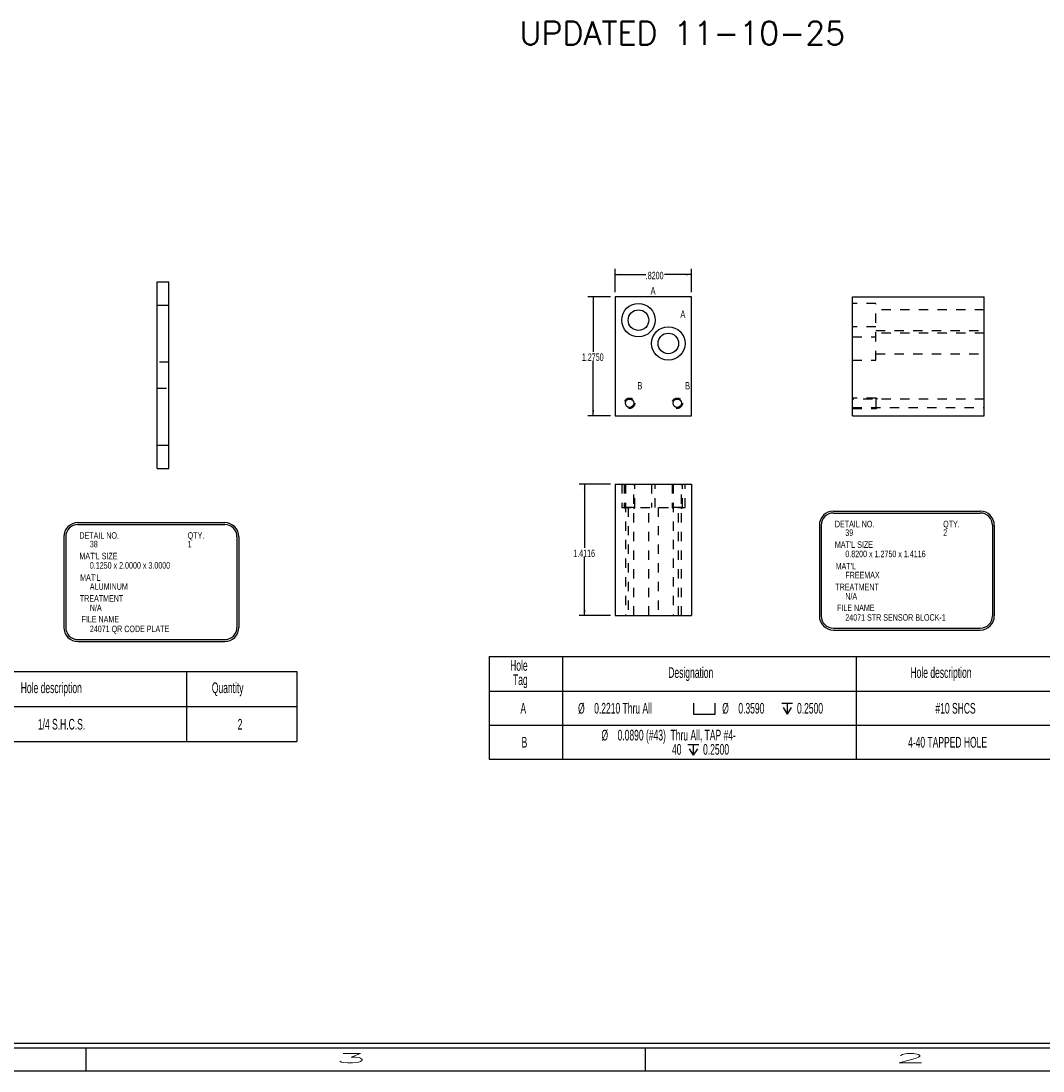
# Model space of a CAD drawing. Header units: inches. Extents: x 1880 to 2363, y -453 to -54.
# Tile 789 of 1056: x 2036 to 2047, y -131 to -120. Entities that reach past the tile are written whole.
import ezdxf

# ---------------------------------------------------------------- set-up
doc = ezdxf.new("R2010")
doc.units = ezdxf.units.IN
doc.header["$LTSCALE"] = 0.5
doc.header["$MEASUREMENT"] = 0
doc.linetypes.add('HIDDEN', pattern=[0.225, 0.15, -0.075])
for name, color, linetype in [('SID-M-D', 42, 'Continuous'), ('SID-M-H', 4, 'HIDDEN'), ('SID-M-M', 233, 'Continuous'), ('SID-M-S', 105, 'Continuous'), ('SID-M-S2', 1, 'Continuous')]:
    doc.layers.add(name, color=color, linetype=linetype)
doc.styles.add('R', font='ROMAND.SHX')
doc.styles.add('SLDTEXTSTYLE0', font='TXT', dxfattribs={"width": 0.595745})
doc.styles.add('T', font='romans.shx')

# ---------------------------------------------------------------- blocks, each defined once
blk = doc.blocks.new('*U9')
at = {"layer": 'SID-M-S'}
for p, q in [((-34, -0.25), (0, -0.25)), ((-34, -0.3), (0, -0.3)), ((-17, -0.3), (-17, -0.55)), ((-11, -0.3), (-11, -0.55)), ((-34, -0.55), (0, -0.55))]:
    blk.add_line(p, q, dxfattribs=at)
at = {"layer": 'SID-M-D', "style": 'R', "width": 4}
for s, p in [('3', (-14.327, -0.464)), ('2', (-8.327, -0.464))]:
    blk.add_text(s, height=0.1, dxfattribs=at).set_placement(p)
blk = doc.blocks.new('SW_SYMBOL_HOLE_SPOT')
at = {"layer": 'SID-M-D', "color": 0}
for p, q in [((0, 34.4), (0, 3)), ((63, 3), (63, 34.4)), ((0, 3), (63, 3))]:
    blk.add_line(p, q, dxfattribs=at)
blk = doc.blocks.new('SW_SYMBOL_HOLE_DEPTH')
at = {"layer": 'SID-M-D', "color": 0}
for p, q in [((0, 34.4), (31.5, 34.4)), ((15.7, 34.4), (15.7, 3)), ((3.9, 21.9), (15.7, 3)), ((27.6, 21.9), (15.7, 3))]:
    blk.add_line(p, q, dxfattribs=at)

msp = doc.modelspace()

# ---------------------------------------------------------------- linework, layer by layer
at = {"layer": 'SID-M-D'}
for p, q in [((2042.62567, -122.64659), (2042.62567, -122.39771)), ((2043.44567, -122.64659), (2043.44567, -122.39771)), ((2042.62567, -122.45771), (2042.95352, -122.45771)), ((2043.44567, -122.45771), (2043.15302, -122.45771)), ((2042.57567, -122.69659), (2042.33074, -122.69659)), ((2042.39074, -122.69659), (2042.39074, -123.28634)), ((2042.39074, -123.97159), (2042.39074, -123.38159)), ((2042.57567, -123.97159), (2042.33074, -123.97159)), ((2042.57567, -124.70524), (2042.23816, -124.70524)), ((2042.29816, -124.70524), (2042.29816, -125.39049)), ((2042.29816, -126.11684), (2042.29816, -125.48574)), ((2042.57567, -126.11684), (2042.23816, -126.11684))]:
    msp.add_line(p, q, dxfattribs=at)
at = {"layer": 'SID-M-D', "color": 0}
for p, q in [((2041.27246, -126.5563), (2048.75278, -126.5563)), ((2041.27246, -126.5563), (2041.27246, -127.6554)), ((2042.05986, -126.5563), (2042.05986, -127.6554)), ((2045.20947, -126.5563), (2045.20947, -127.6554)), ((2031.72921, -126.71727), (2039.20953, -126.71727)), ((2038.02843, -126.71727), (2038.02843, -127.46727)), ((2039.20953, -126.71727), (2039.20953, -127.46727)), ((2041.27246, -126.9263), (2048.75278, -126.9263)), ((2031.72921, -127.09227), (2039.20953, -127.09227)), ((2041.27246, -127.29085), (2048.75278, -127.29085)), ((2031.72921, -127.46727), (2039.20953, -127.46727)), ((2041.27246, -127.6554), (2048.75278, -127.6554))]:
    msp.add_line(p, q, dxfattribs=at)
at = {"layer": 'SID-M-D'}
for points in [[(2042.62567, -122.45771), (2042.68567, -122.46694), (2042.68567, -122.44848)], [(2043.44567, -122.45771), (2043.38567, -122.44848), (2043.38567, -122.46694)], [(2042.39074, -122.69659), (2042.38151, -122.75659), (2042.39997, -122.75659)], [(2042.39074, -123.97159), (2042.39997, -123.91159), (2042.38151, -123.91159)], [(2042.29816, -124.70524), (2042.28893, -124.76524), (2042.30739, -124.76524)], [(2042.29816, -126.11684), (2042.30739, -126.05684), (2042.28893, -126.05684)]]:
    msp.add_solid(points, dxfattribs=at)
at = {"layer": 'SID-M-H'}
for p, q in [((2045.42248, -122.76709), (2045.17248, -122.76709)), ((2045.42248, -123.37609), (2045.42248, -122.76709)), ((2037.71236, -122.78711), (2037.83736, -122.78711)), ((2046.58408, -122.83609), (2045.42248, -122.83609)), ((2045.42248, -123.01709), (2045.17248, -123.01709)), ((2045.42248, -123.05709), (2046.58408, -123.05709)), ((2046.58408, -123.08609), (2045.42248, -123.08609)), ((2045.17248, -123.12609), (2045.42248, -123.12609)), ((2045.42248, -123.30709), (2046.58408, -123.30709)), ((2037.83736, -123.39661), (2037.71236, -123.39661)), ((2045.17248, -123.37609), (2045.42248, -123.37609)), ((2037.71236, -123.67761), (2037.83736, -123.67761)), ((2045.42248, -123.78233), (2045.17248, -123.78233)), ((2046.58408, -123.79383), (2045.17248, -123.79383)), ((2045.43973, -123.79383), (2045.42248, -123.78233)), ((2045.17248, -123.88283), (2046.58408, -123.88283)), ((2045.17248, -123.89433), (2045.42248, -123.89433)), ((2045.42248, -123.83833), (2045.42248, -123.84925)), ((2045.42248, -123.89433), (2045.43973, -123.88283)), ((2037.71236, -124.28711), (2037.83736, -124.28711)), ((2042.69617, -124.70524), (2042.69617, -124.95524)), ((2042.72371, -124.70524), (2042.72371, -124.95524)), ((2042.73521, -124.70524), (2042.73521, -126.11684)), ((2042.82421, -126.11684), (2042.82421, -124.70524)), ((2042.83571, -124.95524), (2042.83571, -124.70524)), ((2043.01617, -124.70524), (2043.01617, -124.95524)), ((2043.05517, -124.95524), (2043.05517, -124.70524)), ((2043.23552, -124.70524), (2043.23552, -124.95524)), ((2043.24702, -124.70524), (2043.24702, -126.11684)), ((2043.33602, -126.11684), (2043.33602, -124.70524)), ((2043.34752, -124.95524), (2043.34752, -124.70524)), ((2043.37517, -124.95524), (2043.37517, -124.70524)), ((2042.69617, -124.95524), (2043.37517, -124.95524)), ((2042.72371, -124.95524), (2042.73521, -124.97249)), ((2042.76517, -124.95524), (2042.76517, -126.11684)), ((2042.82421, -124.97249), (2042.83571, -124.95524)), ((2042.98617, -126.11684), (2042.98617, -124.95524)), ((2043.08517, -124.95524), (2043.08517, -126.11684)), ((2043.23552, -124.95524), (2043.24702, -124.97249)), ((2043.30617, -126.11684), (2043.30617, -124.95524)), ((2043.33602, -124.97249), (2043.34752, -124.95524))]:
    msp.add_line(p, q, dxfattribs=at)
for centre in [(2042.77971, -123.83833), (2043.29152, -123.83833)]:
    msp.add_circle(centre, 0.056, dxfattribs=at)
for points, knots in [([(2045.42247, -123.78233), (2045.42248, -123.7834), (2045.42248, -123.78659), (2045.42248, -123.79176), (2045.42248, -123.79873), (2045.42248, -123.80721), (2045.42248, -123.8169), (2045.42248, -123.8274), (2045.42248, -123.83833), (2045.42248, -123.83466), (2045.42248, -123.83833)], [0, 0, 0, 0, 0.12500001, 0.25000001, 0.37500001, 0.5, 0.625, 0.75, 0.875, 1, 1, 1, 1]), ([(2045.42247, -123.84925), (2045.42248, -123.85976), (2045.42248, -123.86944), (2045.42248, -123.87792), (2045.42248, -123.88489), (2045.42248, -123.89006), (2045.42248, -123.89325), (2045.42248, -123.89433), (2045.42248, -123.89412), (2045.42248, -123.89433)], [0, 0, 0, 0, 0.142857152, 0.285714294, 0.428571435, 0.571428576, 0.714285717, 0.857142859, 1, 1, 1, 1]), ([(2042.83464, -124.95524), (2042.83145, -124.95524), (2042.82628, -124.95524), (2042.81931, -124.95524), (2042.81083, -124.95524), (2042.80114, -124.95524), (2042.79064, -124.95524), (2042.77971, -124.95524), (2042.76879, -124.95524), (2042.75828, -124.95524), (2042.7486, -124.95524), (2042.74012, -124.95524), (2042.73315, -124.95524), (2042.72798, -124.95524), (2042.72479, -124.95524), (2042.72371, -124.95524), (2042.72392, -124.95524), (2042.72371, -124.95524)], [0, 0, 0, 0, 0.06666475, 0.13333156, 0.19999836, 0.26666516, 0.33333197, 0.39999877, 0.46666557, 0.53333238, 0.59999918, 0.66666598, 0.73333279, 0.79999959, 0.86666639, 0.9333332, 1, 1, 1, 1]), ([(2043.34645, -124.95524), (2043.34326, -124.95524), (2043.33809, -124.95524), (2043.33112, -124.95524), (2043.32264, -124.95524), (2043.31295, -124.95524), (2043.30245, -124.95524), (2043.29152, -124.95524), (2043.2806, -124.95524), (2043.27009, -124.95524), (2043.26041, -124.95524), (2043.25193, -124.95524), (2043.24496, -124.95524), (2043.23979, -124.95524), (2043.2366, -124.95524), (2043.23552, -124.95524), (2043.23573, -124.95524), (2043.23552, -124.95524)], [0, 0, 0, 0, 0.06666549, 0.13333225, 0.199999, 0.26666575, 0.3333325, 0.39999925, 0.466666, 0.53333275, 0.5999995, 0.66666625, 0.733333, 0.79999975, 0.8666665, 0.93333325, 1, 1, 1, 1])]:
    msp.add_open_spline(points, degree=3, knots=knots, dxfattribs=at)
at = {"layer": 'SID-M-M'}
for p, q in [((2044.9668, -124.99606), (2046.54128, -124.99606)), ((2044.9668, -125.01606), (2046.54128, -125.01606)), ((2036.86338, -125.11861), (2038.43787, -125.11861)), ((2036.86338, -125.13861), (2038.43787, -125.13861)), ((2044.81555, -125.14731), (2044.81555, -126.1202)), ((2044.83555, -125.14731), (2044.83555, -126.1202)), ((2046.67253, -125.14731), (2046.67253, -126.1202)), ((2046.69253, -125.14731), (2046.69253, -126.1202)), ((2036.71213, -125.26986), (2036.71213, -126.24275)), ((2036.73213, -125.26986), (2036.73213, -126.24275)), ((2038.56912, -125.26986), (2038.56912, -126.24275)), ((2038.58912, -125.26986), (2038.58912, -126.24275)), ((2044.9668, -126.25145), (2046.54128, -126.25145)), ((2044.9668, -126.27145), (2046.54128, -126.27145)), ((2036.86338, -126.374), (2038.43787, -126.374)), ((2036.86338, -126.394), (2038.43787, -126.394))]:
    msp.add_line(p, q, dxfattribs=at)
for centre, radius, start, end in [((2044.9668, -125.14731), 0.15125, 90, 180), ((2044.9668, -125.14731), 0.13125, 90, 180), ((2046.54128, -125.14731), 0.15125, 0, 90), ((2046.54128, -125.14731), 0.13125, 0, 90), ((2036.86338, -125.26986), 0.15125, 90, 180), ((2036.86338, -125.26986), 0.13125, 90, 180), ((2038.43787, -125.26986), 0.15125, 0, 90), ((2038.43787, -125.26986), 0.13125, 0, 90), ((2044.9668, -126.1202), 0.15125, 180, 270), ((2044.9668, -126.1202), 0.13125, 180, 270), ((2046.54128, -126.1202), 0.13125, 270, 0), ((2046.54128, -126.1202), 0.15125, 270, 0), ((2036.86338, -126.24275), 0.15125, 180, 270), ((2036.86338, -126.24275), 0.13125, 180, 270), ((2038.43787, -126.24275), 0.13125, 270, 0), ((2038.43787, -126.24275), 0.15125, 270, 0)]:
    msp.add_arc(centre, radius, start, end, dxfattribs=at)
at = {"layer": 'SID-M-S'}
for p, q in [((2037.71236, -122.53711), (2037.83736, -122.53711)), ((2037.71236, -124.53711), (2037.71236, -122.53711)), ((2037.83736, -124.53711), (2037.83736, -122.53711)), ((2043.44567, -122.69659), (2042.62567, -122.69659)), ((2042.62567, -122.69659), (2042.62567, -123.97159)), ((2043.44567, -123.97159), (2043.44567, -122.69659)), ((2045.17248, -123.97159), (2045.17248, -122.69659)), ((2045.17248, -122.69659), (2046.58408, -122.69659)), ((2046.58408, -123.97159), (2046.58408, -122.69659)), ((2037.71236, -122.78711), (2037.83736, -122.78711)), ((2042.62567, -123.97159), (2043.44567, -123.97159)), ((2045.17248, -123.97159), (2046.58408, -123.97159)), ((2037.71236, -124.28711), (2037.83736, -124.28711)), ((2037.71236, -124.53711), (2037.83736, -124.53711)), ((2042.62567, -124.70524), (2043.44567, -124.70524)), ((2042.62567, -124.70524), (2042.62567, -126.11684)), ((2043.44567, -124.70524), (2043.44567, -126.11684)), ((2042.62567, -126.11684), (2043.44567, -126.11684))]:
    msp.add_line(p, q, dxfattribs=at)
for centre, radius in [((2042.87567, -122.94659), 0.1795), ((2042.87567, -122.94659), 0.1105), ((2043.19567, -123.19659), 0.1795), ((2043.19567, -123.19659), 0.1105), ((2042.77971, -123.83833), 0.0445), ((2043.29152, -123.83833), 0.0445)]:
    msp.add_circle(centre, radius, dxfattribs=at)

# ---------------------------------------------------------------- block references
at = {"layer": 'SID-M-D'}
msp.add_blockref('*U9', (2053.94783, -130.452), dxfattribs=at)
at = {"layer": 'SID-M-D', "color": 0, "xscale": 0.003717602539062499, "yscale": 0.003717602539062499, "zscale": 0.003717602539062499}
for name, p in [('SW_SYMBOL_HOLE_SPOT', (2043.4643, -127.18511)), ('SW_SYMBOL_HOLE_DEPTH', (2044.4123, -127.18511)), ('SW_SYMBOL_HOLE_DEPTH', (2043.40463, -127.62605))]:
    msp.add_blockref(name, p, dxfattribs=at)

# ---------------------------------------------------------------- texts
at = {"layer": 'SID-M-D', "style": 'SLDTEXTSTYLE0', "width": 0.75}
for s, height, p in [('A', 0.08, (2043.00546, -122.67201)), ('A', 0.08, (2043.32546, -122.92201)), ('B', 0.08, (2042.86334, -123.6906)), ('B', 0.08, (2043.37515, -123.6906)), ('DETAIL NO.', 0.07, (2044.98219, -125.16902)), ('QTY.', 0.07, (2046.14364, -125.16902)), ('DETAIL NO.', 0.07, (2036.87877, -125.29156)), ('QTY.', 0.07, (2038.04022, -125.29156)), ('39', 0.07, (2045.09416, -125.26179)), ('2', 0.07, (2046.14364, -125.26179)), ('38', 0.07, (2036.99074, -125.38433)), ('1', 0.07, (2038.04022, -125.38433)), ("MAT'L SIZE", 0.07, (2044.98219, -125.38991)), ("MAT'L SIZE", 0.07, (2036.87877, -125.51246)), ('0.8200 x 1.2750 x 1.4116', 0.07, (2045.09416, -125.48969)), ('0.1250 x 2.0000 x 3.0000', 0.07, (2036.99074, -125.61223)), ("MAT'L", 0.07, (2044.99004, -125.62089)), ("MAT'L", 0.07, (2036.88662, -125.74343)), ('FREEMAX', 0.07, (2045.09416, -125.7166)), ('ALUMINUM', 0.07, (2036.99074, -125.83915)), ('TREATMENT', 0.07, (2044.98676, -125.84413)), ('TREATMENT', 0.07, (2036.88334, -125.96667)), ('N/A', 0.07, (2045.09416, -125.94543)), ('N/A', 0.07, (2036.99074, -126.06798)), ('FILE NAME', 0.07, (2045.00496, -126.06761)), ('FILE NAME', 0.07, (2036.90154, -126.19015)), ('24071 STR SENSOR BLOCK-1', 0.07, (2045.09416, -126.17125)), ('24071 QR CODE PLATE', 0.07, (2036.99074, -126.29379))]:
    msp.add_text(s, height=height, dxfattribs=at).set_placement(p)
at = {"layer": 'SID-M-D', "char_height": 0.08, "attachment_point": 1, "style": 'SLDTEXTSTYLE0'}
for s, insert in [('.8200', (2042.95352, -122.42799)), ('1.2750', (2042.26882, -123.30425)), ('1.4116', (2042.17624, -125.4084))]:
    msp.add_mtext(s, dxfattribs=dict(at, insert=insert))
at = {"layer": 'SID-M-D', "color": 0, "attachment_point": 1, "style": 'SLDTEXTSTYLE0'}
for s, insert, char_height in [('Hole', (2041.49906, -126.59359), 0.114583), ('Designation', (2043.19543, -126.66998), 0.1145833), ('Hole description', (2045.79325, -126.66998), 0.1145833), ('Hole description', (2036.25001, -126.83345), 0.1145833), ('Quantity', (2038.29921, -126.83345), 0.114583), ('Tag', (2041.53004, -126.74637), 0.114583), ('A', (2041.60961, -127.0533), 0.11458), ('%%c', (2042.22762, -127.0533), 0.114583), ('0.2210 Thru All', (2042.40058, -127.0533), 0.1145833), ('%%c', (2043.7738, -127.0533), 0.114583), ('0.3590', (2043.94676, -127.0533), 0.114583), ('0.2500', (2044.57616, -127.0533), 0.114583), ('#10 SHCS', (2046.06114, -127.0533), 0.114583), ('1/4 S.H.C.S.', (2036.43323, -127.2245), 0.1145833), ('2', (2038.57665, -127.2245), 0.11458), ('%%c', (2042.47864, -127.34146), 0.114583), ('0.0890 (#43)  Thru All, TAP #4-', (2042.65159, -127.34146), 0.1145833), ('B', (2041.62234, -127.41785), 0.11458), ('40', (2043.2353, -127.49424), 0.114583), ('0.2500', (2043.56848, -127.49424), 0.114583), ('4-40 TAPPED HOLE', (2045.76747, -127.41785), 0.1145833)]:
    msp.add_mtext(s, dxfattribs=dict(at, insert=insert, char_height=char_height))
at = {"layer": 'SID-M-S2', "insert": (2041.60023, -119.74183), "char_height": 0.25, "width": 4.1639127, "attachment_point": 1, "style": 'T'}
msp.add_mtext('{UPDATED 11-10-25}', dxfattribs=at)

doc.saveas('drawing.dxf')
